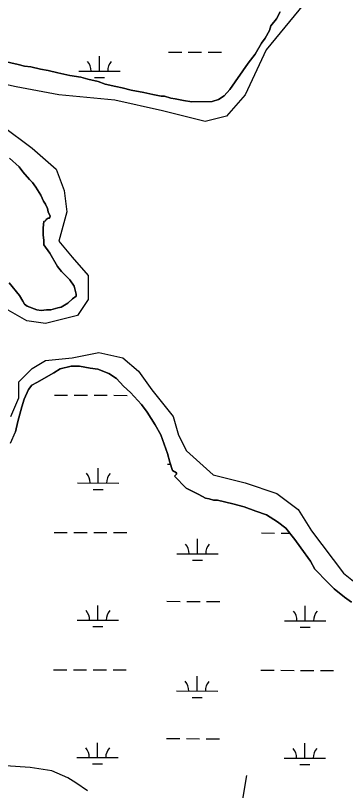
# Model space of a CAD drawing. Extents: x 3161615 to 3199515, y 867541 to 892976.
# Drawn here: x 3170094 to 3170893, y 885508 to 887386 of the extents above; entities that cross this region are included whole.
import ezdxf

# ---------------------------------------------------------------- set-up
doc = ezdxf.new("R2010")
doc.units = 0
for name, color, linetype in [('V-SITE-VEGE', 7, 'Continuous'), ('V-TOPO-SHOR', 7, 'Continuous'), ('V-WETL-SWMP', 7, 'Continuous')]:
    doc.layers.add(name, color=color, linetype=linetype)

msp = doc.modelspace()

# ---------------------------------------------------------------- linework, layer by layer
at = {"layer": 'V-SITE-VEGE'}
for p, q in [((3170726.1, 887377.6), (3170735.2, 887394.6)), ((3170709.3, 887349.7), (3170712.3, 887360.5)), ((3170712.3, 887360.5), (3170726.1, 887377.6)), ((3170698.7, 887331.1), (3170709.3, 887349.7)), ((3170689.5, 887318.7), (3170698.7, 887331.1)), ((3170674.3, 887292.3), (3170689.5, 887318.7)), ((3170657.5, 887270.6), (3170674.3, 887292.3)), ((3170065.2, 887274.9), (3170100.7, 887267.5)), ((3170100.7, 887267.5), (3170116.2, 887263)), ((3170613.3, 887207), (3170657.5, 887270.6)), ((3170116.2, 887263), (3170131.6, 887261.6)), ((3170131.6, 887261.6), (3170154.8, 887255.6)), ((3170154.8, 887255.6), (3170173.3, 887252.7)), ((3170173.3, 887252.7), (3170196.5, 887246.7)), ((3170196.5, 887246.7), (3170225.9, 887240.8)), ((3170225.9, 887240.8), (3170252.1, 887236.4)), ((3170252.1, 887236.4), (3170269.1, 887231.9)), ((3170269.1, 887231.9), (3170293.9, 887225.9)), ((3170293.9, 887225.9), (3170310.9, 887219.9)), ((3170310.9, 887219.9), (3170337.2, 887213.9)), ((3170337.2, 887213.9), (3170352.6, 887211)), ((3170352.6, 887211), (3170374.3, 887205)), ((3170374.3, 887205), (3170405.1, 887199.1)), ((3170405.1, 887199.1), (3170426.8, 887194.6)), ((3170426.8, 887194.6), (3170446.9, 887190.2)), ((3170446.9, 887190.2), (3170454.6, 887190.2)), ((3170454.6, 887190.2), (3170470, 887185.7)), ((3170585.8, 887182.1), (3170599.6, 887191.4)), ((3170599.6, 887191.4), (3170613.3, 887207)), ((3170470, 887185.7), (3170480.9, 887184.3)), ((3170480.9, 887184.3), (3170500.9, 887179.8)), ((3170500.9, 887179.8), (3170521, 887176.9)), ((3170521, 887176.9), (3170570.4, 887177.3)), ((3170570.4, 887177.3), (3170585.8, 887182.1)), ((3170102.8, 887019.2), (3170079.4, 887040.6)), ((3170112.1, 887006.9), (3170102.8, 887019.2)), ((3170127.7, 886988.5), (3170112.1, 887006.9)), ((3170135.5, 886980.9), (3170127.7, 886988.5)), ((3170143.3, 886970.2), (3170135.5, 886980.9)), ((3170155.8, 886950.2), (3170143.3, 886970.2)), ((3170162.1, 886936.4), (3170155.8, 886950.2)), ((3170166.8, 886928.7), (3170162.1, 886936.4)), ((3170171.5, 886917.9), (3170166.8, 886928.7)), ((3170173.1, 886910.2), (3170171.5, 886917.9)), ((3170177.8, 886899.5), (3170173.1, 886910.2)), ((3170167.1, 886888.6), (3170168.6, 886891.7)), ((3170168.6, 886891.7), (3170173.2, 886894.8)), ((3170173.2, 886894.8), (3170176.3, 886894.8)), ((3170176.3, 886894.8), (3170177.8, 886899.5)), ((3170161.1, 886871.6), (3170162.5, 886887)), ((3170161.2, 886854.6), (3170161.1, 886871.6)), ((3170162.5, 886887), (3170167.1, 886888.6)), ((3170162.9, 886840.7), (3170161.2, 886854.6)), ((3170162.9, 886829.9), (3170162.9, 886840.7)), ((3170177, 886810), (3170162.9, 886829.9)), ((3170195.8, 886777.8), (3170177, 886810)), ((3170205.1, 886765.5), (3170195.8, 886777.8)), ((3170225.3, 886745.6), (3170205.1, 886765.5)), ((3170236.3, 886730.3), (3170225.3, 886745.6)), ((3170078.9, 886738.2), (3170103.8, 886707.6)), ((3170241.1, 886710.3), (3170236.3, 886730.3)), ((3170103.8, 886707.6), (3170111.6, 886693.8)), ((3170231.9, 886699.4), (3170241.1, 886705.7)), ((3170241.1, 886705.7), (3170241.1, 886710.3)), ((3170111.6, 886693.8), (3170116.3, 886686.1)), ((3170116.3, 886686.1), (3170122.5, 886681.5)), ((3170204.3, 886679.1), (3170221.2, 886688.5)), ((3170221.2, 886688.5), (3170231.9, 886699.4)), ((3170122.5, 886681.5), (3170145.7, 886672.5)), ((3170145.7, 886672.5), (3170156.5, 886671)), ((3170156.5, 886671), (3170168.9, 886672.7)), ((3170168.9, 886672.7), (3170179.7, 886672.7)), ((3170179.7, 886672.7), (3170196.6, 886677.5)), ((3170196.6, 886677.5), (3170204.3, 886679.1)), ((3170228.6, 886535.9), (3170202.5, 886529.5)), ((3170248.7, 886536), (3170228.6, 886535.9)), ((3170274.9, 886531.6), (3170248.7, 886536)), ((3170187.1, 886520.1), (3170145.7, 886496.6)), ((3170202.5, 886529.5), (3170187.1, 886520.1)), ((3170293.5, 886528.7), (3170274.9, 886531.6)), ((3170319.8, 886518.1), (3170293.5, 886528.7)), ((3170338.4, 886505.9), (3170319.8, 886518.1)), ((3170145.7, 886496.6), (3170133.4, 886490.4)), ((3170355.5, 886487.6), (3170338.4, 886505.9)), ((3170125.7, 886479.5), (3170115.1, 886456.3)), ((3170133.4, 886490.4), (3170125.7, 886479.5)), ((3170372.6, 886472.3), (3170355.5, 886487.6)), ((3170399.1, 886443.2), (3170372.6, 886472.3)), ((3170115.1, 886456.3), (3170109.1, 886437.7)), ((3170413.1, 886424.8), (3170399.1, 886443.2)), ((3170109.1, 886437.7), (3170100.2, 886402.2)), ((3170431.9, 886394.1), (3170413.1, 886424.8)), ((3170100.2, 886402.2), (3170094.2, 886377.4)), ((3170446, 886369.5), (3170431.9, 886394.1)), ((3170461.7, 886324.9), (3170446, 886369.5)), ((3170468.1, 886303.4), (3170461.7, 886324.9)), ((3170474.4, 886283.4), (3170468.1, 886303.4)), ((3170483.7, 886277.3), (3170474.4, 886283.4)), ((3170479.2, 886269.5), (3170483.8, 886274.2)), ((3170483.8, 886274.2), (3170483.7, 886277.3)), ((3170507.2, 886240.5), (3170479.2, 886269.5)), ((3170538.2, 886225.3), (3170507.2, 886240.5)), ((3170553.7, 886216.2), (3170538.2, 886225.3)), ((3170562.9, 886214.7), (3170553.7, 886216.2)), ((3170573.7, 886211.7), (3170562.9, 886214.7)), ((3170583, 886211.8), (3170573.7, 886211.7)), ((3170620.1, 886202.8), (3170583, 886211.8)), ((3170647.9, 886195.4), (3170620.1, 886202.8)), ((3170675.8, 886184.8), (3170647.9, 886195.4)), ((3170702.1, 886175.8), (3170675.8, 886184.8)), ((3170728.4, 886159), (3170702.1, 886175.8)), ((3170748.6, 886143.7), (3170728.4, 886159)), ((3170770.4, 886116.2), (3170748.6, 886143.7)), ((3170784.5, 886096.2), (3170770.4, 886116.2)), ((3170807.9, 886064), (3170784.5, 886096.2)), ((3170818.8, 886044.1), (3170807.9, 886064)), ((3170850, 886011.9), (3170818.8, 886044.1)), ((3170865.5, 885996.6), (3170850, 886011.9)), ((3170890.4, 885976.8), (3170865.5, 885996.6)), ((3170907.4, 885964.6), (3170890.4, 885976.8))]:
    msp.add_line(p, q, dxfattribs=at)
at = {"layer": 'V-TOPO-SHOR'}
for points in [[(3170791.4, 887412.4), (3170701.3, 887302.9), (3170649.8, 887193.5), (3170604.7, 887141.9), (3170553.2, 887129.1), (3170450.2, 887154.8), (3170334.3, 887180.6), (3170199.1, 887193.5), (3170096.1, 887212.8), (3170005.9, 887232.1)], [(3169986.6, 887174.1), (3170134.7, 887064.7), (3170192.6, 887013.2), (3170212, 886961.7), (3170218.4, 886910.2), (3170199.1, 886839.3), (3170231.3, 886800.7), (3170269.9, 886755.6), (3170269.9, 886729.9), (3170269.9, 886697.7), (3170244.2, 886659.1), (3170218.4, 886652.6), (3170166.9, 886639.7), (3170121.8, 886646.2), (3170076.8, 886671.9)], [(3170083.2, 886414.4), (3170102.5, 886459.5), (3170102.5, 886498.1), (3170134.7, 886530.3), (3170166.9, 886549.6), (3170231.3, 886556), (3170295.7, 886568.9), (3170353.6, 886556), (3170392.2, 886523.8), (3170424.4, 886478.8), (3170475.9, 886414.4), (3170488.8, 886369.3), (3170508.1, 886330.7), (3170572.5, 886272.7), (3170649.8, 886253.4), (3170727.1, 886227.7), (3170778.6, 886189), (3170810.8, 886137.5), (3170888, 886034.5), (3170920.2, 886008.8)], [(3170980.3, 883687.7), (3170908.6, 883698.2), (3170836.9, 883813.7), (3170851.5, 883885.7), (3170866.2, 884001), (3170866.3, 884015.4), (3170779.8, 884044.5), (3170592.6, 884102.6), (3170578.4, 884160.3), (3170621.7, 884203.5), (3170708.5, 884289.7), (3170723.1, 884390.6), (3170738, 884563.5), (3170767.2, 884693.2), (3170781.9, 884779.6), (3170753.2, 884851.8), (3170652.5, 884895.3), (3170580.5, 884938.7), (3170566.4, 885039.7), (3170610.1, 885212.5), (3170639.3, 885342.2), (3170639.6, 885457.5), (3170654.3, 885543.9)]]:
    msp.add_lwpolyline(points, dxfattribs=at)
at = {"layer": 'V-WETL-SWMP'}
for p, q in [((3170735.2, 887394.6), (3170726.1, 887377.6)), ((3170712.3, 887360.5), (3170709.3, 887349.7)), ((3170726.1, 887377.6), (3170712.3, 887360.5)), ((3170709.3, 887349.7), (3170698.7, 887331.1)), ((3170698.7, 887331.1), (3170689.5, 887318.7)), ((3170689.5, 887318.7), (3170674.3, 887292.3)), ((3170297.3, 887251.1), (3170297.4, 887287.1)), ((3170464.5, 887297.1), (3170496.5, 887297)), ((3170512.5, 887297), (3170544.5, 887296.9)), ((3170560.5, 887296.8), (3170592.5, 887296.8)), ((3170674.3, 887292.3), (3170657.5, 887270.6)), ((3170100.7, 887267.5), (3170065.2, 887274.9)), ((3170116.2, 887263), (3170100.7, 887267.5)), ((3170657.5, 887270.6), (3170613.3, 887207)), ((3170131.6, 887261.6), (3170116.2, 887263)), ((3170154.8, 887255.6), (3170131.6, 887261.6)), ((3170173.3, 887252.7), (3170154.8, 887255.6)), ((3170196.5, 887246.7), (3170173.3, 887252.7)), ((3170225.9, 887240.8), (3170196.5, 887246.7)), ((3170247.3, 887251.3), (3170347.3, 887251)), ((3170252.1, 887236.4), (3170225.9, 887240.8)), ((3170269.1, 887231.9), (3170252.1, 887236.4)), ((3170293.9, 887225.9), (3170269.1, 887231.9)), ((3170285.3, 887235.7), (3170309.3, 887235.7)), ((3170310.9, 887219.9), (3170293.9, 887225.9)), ((3170337.2, 887213.9), (3170310.9, 887219.9)), ((3170352.6, 887211), (3170337.2, 887213.9)), ((3170374.3, 887205), (3170352.6, 887211)), ((3170405.1, 887199.1), (3170374.3, 887205)), ((3170426.8, 887194.6), (3170405.1, 887199.1)), ((3170446.9, 887190.2), (3170426.8, 887194.6)), ((3170454.6, 887190.2), (3170446.9, 887190.2)), ((3170470, 887185.7), (3170454.6, 887190.2)), ((3170599.6, 887191.4), (3170585.8, 887182.1)), ((3170613.3, 887207), (3170599.6, 887191.4)), ((3170480.9, 887184.3), (3170470, 887185.7)), ((3170500.9, 887179.8), (3170480.9, 887184.3)), ((3170521, 887176.9), (3170500.9, 887179.8)), ((3170570.4, 887177.3), (3170521, 887176.9)), ((3170585.8, 887182.1), (3170570.4, 887177.3)), ((3170079.4, 887040.6), (3170102.8, 887019.2)), ((3170102.8, 887019.2), (3170112.1, 887006.9)), ((3170112.1, 887006.9), (3170127.7, 886988.5)), ((3170127.7, 886988.5), (3170135.5, 886980.9)), ((3170135.5, 886980.9), (3170143.3, 886970.2)), ((3170143.3, 886970.2), (3170155.8, 886950.2)), ((3170155.8, 886950.2), (3170162.1, 886936.4)), ((3170162.1, 886936.4), (3170166.8, 886928.7)), ((3170166.8, 886928.7), (3170171.5, 886917.9)), ((3170171.5, 886917.9), (3170173.1, 886910.2)), ((3170173.1, 886910.2), (3170177.8, 886899.5)), ((3170168.6, 886891.7), (3170167.1, 886888.6)), ((3170173.2, 886894.8), (3170168.6, 886891.7)), ((3170176.3, 886894.8), (3170173.2, 886894.8)), ((3170177.8, 886899.5), (3170176.3, 886894.8)), ((3170162.5, 886887), (3170161.1, 886871.6)), ((3170161.1, 886871.6), (3170161.2, 886854.6)), ((3170167.1, 886888.6), (3170162.5, 886887)), ((3170161.2, 886854.6), (3170162.9, 886840.7)), ((3170162.9, 886840.7), (3170162.9, 886829.9)), ((3170162.9, 886829.9), (3170177, 886810)), ((3170177, 886810), (3170195.8, 886777.8)), ((3170195.8, 886777.8), (3170205.1, 886765.5)), ((3170205.1, 886765.5), (3170225.3, 886745.6)), ((3170225.3, 886745.6), (3170236.3, 886730.3)), ((3170103.8, 886707.6), (3170078.9, 886738.2)), ((3170236.3, 886730.3), (3170241.1, 886710.3)), ((3170111.6, 886693.8), (3170103.8, 886707.6)), ((3170241.1, 886705.7), (3170231.9, 886699.4)), ((3170241.1, 886710.3), (3170241.1, 886705.7)), ((3170116.3, 886686.1), (3170111.6, 886693.8)), ((3170122.5, 886681.5), (3170116.3, 886686.1)), ((3170221.2, 886688.5), (3170204.3, 886679.1)), ((3170231.9, 886699.4), (3170221.2, 886688.5)), ((3170145.7, 886672.5), (3170122.5, 886681.5)), ((3170156.5, 886671), (3170145.7, 886672.5)), ((3170168.9, 886672.7), (3170156.5, 886671)), ((3170179.7, 886672.7), (3170168.9, 886672.7)), ((3170196.6, 886677.5), (3170179.7, 886672.7)), ((3170204.3, 886679.1), (3170196.6, 886677.5)), ((3170202.5, 886529.5), (3170228.6, 886535.9)), ((3170228.6, 886535.9), (3170248.7, 886536)), ((3170248.7, 886536), (3170274.9, 886531.6)), ((3170145.7, 886496.6), (3170187.1, 886520.1)), ((3170187.1, 886520.1), (3170202.5, 886529.5)), ((3170274.9, 886531.6), (3170293.5, 886528.7)), ((3170293.5, 886528.7), (3170319.8, 886518.1)), ((3170319.8, 886518.1), (3170338.4, 886505.9)), ((3170133.4, 886490.4), (3170145.7, 886496.6)), ((3170338.4, 886505.9), (3170355.5, 886487.6)), ((3170115.1, 886456.3), (3170125.7, 886479.5)), ((3170125.7, 886479.5), (3170133.4, 886490.4)), ((3170355.5, 886487.6), (3170372.6, 886472.3)), ((3170188.3, 886466), (3170220.3, 886465.9)), ((3170236.3, 886465.9), (3170268.3, 886465.8)), ((3170284.3, 886465.8), (3170316.3, 886465.7)), ((3170332.3, 886465.6), (3170364.3, 886465.5)), ((3170372.6, 886472.3), (3170399.1, 886443.2)), ((3170109.1, 886437.7), (3170115.1, 886456.3)), ((3170399.1, 886443.2), (3170413.1, 886424.8)), ((3170100.2, 886402.2), (3170109.1, 886437.7)), ((3170413.1, 886424.8), (3170431.9, 886394.1)), ((3170094.2, 886377.4), (3170100.2, 886402.2)), ((3170431.9, 886394.1), (3170446, 886369.5)), ((3170082.1, 886349.6), (3170094.2, 886377.4)), ((3170446, 886369.5), (3170461.7, 886324.9)), ((3170461.7, 886324.9), (3170468.1, 886303.4)), ((3170294.5, 886253.1), (3170294.6, 886289.1)), ((3170461.7, 886299.1), (3170469.5, 886299.1)), ((3170468.1, 886303.4), (3170474.4, 886283.4)), ((3170474.4, 886283.4), (3170483.7, 886277.3)), ((3170483.8, 886274.2), (3170479.2, 886269.5)), ((3170483.7, 886277.3), (3170483.8, 886274.2)), ((3170244.5, 886253.3), (3170344.5, 886253)), ((3170479.2, 886269.5), (3170507.2, 886240.5)), ((3170282.5, 886237.7), (3170306.5, 886237.7)), ((3170507.2, 886240.5), (3170538.2, 886225.3)), ((3170538.2, 886225.3), (3170553.7, 886216.2)), ((3170553.7, 886216.2), (3170562.9, 886214.7)), ((3170562.9, 886214.7), (3170573.7, 886211.7)), ((3170573.7, 886211.7), (3170583, 886211.8)), ((3170583, 886211.8), (3170620.1, 886202.8)), ((3170620.1, 886202.8), (3170647.9, 886195.4)), ((3170647.9, 886195.4), (3170675.8, 886184.8)), ((3170675.8, 886184.8), (3170702.1, 886175.8)), ((3170702.1, 886175.8), (3170728.4, 886159)), ((3170728.4, 886159), (3170748.6, 886143.7)), ((3170748.6, 886143.7), (3170770.4, 886116.2)), ((3170187.4, 886133.3), (3170219.4, 886133.3)), ((3170235.4, 886133.2), (3170267.4, 886133.1)), ((3170283.4, 886133.1), (3170315.4, 886133)), ((3170331.4, 886132.9), (3170363.4, 886132.9)), ((3170689.3, 886132), (3170721.3, 886131.9)), ((3170737.3, 886131.8), (3170758.1, 886131.8)), ((3170534.5, 886081.6), (3170534.6, 886117.6)), ((3170770.4, 886116.2), (3170784.5, 886096.2)), ((3170784.5, 886096.2), (3170807.9, 886064)), ((3170484.5, 886081.8), (3170584.5, 886081.5)), ((3170522.5, 886066.2), (3170546.5, 886066.2)), ((3170807.9, 886064), (3170818.8, 886044.1)), ((3170818.8, 886044.1), (3170850, 886011.9)), ((3170850, 886011.9), (3170865.5, 885996.6)), ((3170865.5, 885996.6), (3170890.4, 885976.8)), ((3170890.4, 885976.8), (3170907.4, 885964.6)), ((3170293.6, 885920.4), (3170293.7, 885956.4)), ((3170460.8, 885966.4), (3170492.8, 885966.3)), ((3170508.8, 885966.3), (3170540.8, 885966.2)), ((3170556.8, 885966.2), (3170588.8, 885966.1)), ((3170795.5, 885919.1), (3170795.6, 885955.1)), ((3170243.6, 885920.6), (3170343.6, 885920.3)), ((3170745.5, 885919.2), (3170845.5, 885918.9)), ((3170281.6, 885905.1), (3170305.6, 885905)), ((3170783.5, 885903.7), (3170807.5, 885903.6)), ((3170186.4, 885800.7), (3170218.4, 885800.6)), ((3170234.4, 885800.5), (3170266.4, 885800.5)), ((3170282.4, 885800.4), (3170314.4, 885800.3)), ((3170330.4, 885800.3), (3170362.4, 885800.2)), ((3170533.6, 885749), (3170533.7, 885785)), ((3170688.3, 885799.3), (3170720.3, 885799.2)), ((3170736.3, 885799.2), (3170768.3, 885799.1)), ((3170784.3, 885799), (3170816.3, 885798.9)), ((3170832.3, 885798.9), (3170864.3, 885798.8)), ((3170483.6, 885749.1), (3170583.6, 885748.8)), ((3170521.6, 885733.6), (3170545.6, 885733.5)), ((3170459.9, 885633.7), (3170491.9, 885633.7)), ((3170507.9, 885633.6), (3170539.9, 885633.5)), ((3170555.9, 885633.5), (3170587.9, 885633.4)), ((3170292.7, 885587.8), (3170292.8, 885623.8)), ((3170794.6, 885586.4), (3170794.7, 885622.4)), ((3170242.7, 885587.9), (3170342.7, 885587.6)), ((3170744.6, 885586.5), (3170844.6, 885586.3)), ((3170129.8, 885563.5), (3170070.2, 885567.9)), ((3170182.2, 885555.8), (3170129.8, 885563.5)), ((3170280.7, 885572.4), (3170304.7, 885572.3)), ((3170782.6, 885571), (3170806.6, 885570.9)), ((3170220.5, 885538.7), (3170182.2, 885555.8)), ((3170240, 885526.3), (3170220.5, 885538.7)), ((3170268.1, 885507.5), (3170240, 885526.3))]:
    msp.add_line(p, q, dxfattribs=at)
for centre, start, end in [((3170242.1, 887251.8), 359.0699, 40.6135), ((3170352.5, 887251.5), 139.0699, 180.6135), ((3170239.3, 886253.8), 359.0699, 40.6135), ((3170349.8, 886253.4), 139.0699, 180.6135), ((3170479.3, 886082.3), 359.0699, 40.6135), ((3170589.8, 886082), 139.0699, 180.6135), ((3170238.4, 885921.1), 359.0699, 40.6135), ((3170348.9, 885920.8), 139.0699, 180.6135), ((3170740.3, 885919.7), 359.0699, 40.6135), ((3170850.8, 885919.4), 139.0699, 180.6135), ((3170478.4, 885749.6), 359.0699, 40.6135), ((3170588.9, 885749.3), 139.0699, 180.6135), ((3170237.5, 885588.4), 359.0699, 40.6135), ((3170347.9, 885588.1), 139.0699, 180.6135), ((3170739.4, 885587), 359.0699, 40.6135), ((3170849.8, 885586.7), 139.0699, 180.6135)]:
    msp.add_arc(centre, 35.2, start, end, dxfattribs=at)

doc.saveas('drawing.dxf')
